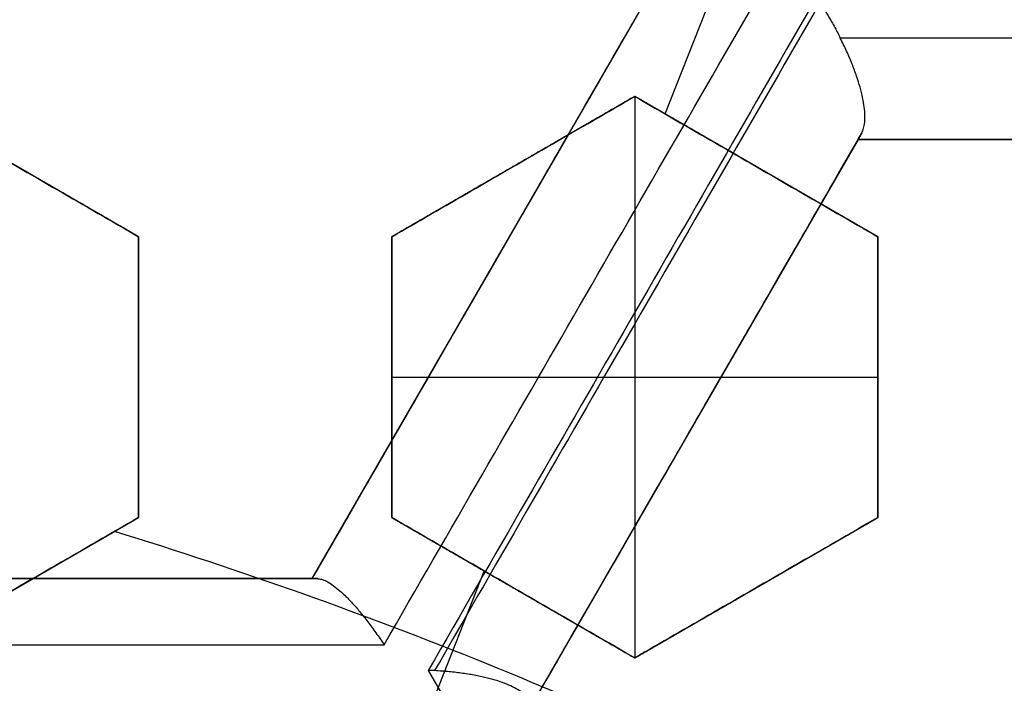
# Model space of a CAD drawing. Header units: centimetres. Extents: x -10 to 8.9, y -29.1 to -8.
# Tile 680 of 1035: x -6.4283 to -6.331, y -27.7927 to -27.7272. Entities that reach past the tile are written whole.
import ezdxf

# ---------------------------------------------------------------- set-up
doc = ezdxf.new("R2010")
doc.units = ezdxf.units.CM
doc.layers.add('Default', color=7, linetype='Continuous', true_color=0x000000)

msp = doc.modelspace()

# ---------------------------------------------------------------- linework, layer by layer
at = {"layer": 'Default'}
for p, q in [((-6.364500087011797, -27.73648070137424, 0.1949859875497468), (-6.347531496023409, -27.69362293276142, 0.1782088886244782)), ((-6.399349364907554, -27.78234816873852, -1.1564270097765), (-6.367099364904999, -27.72648953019, -1.1564270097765)), ((-6.416500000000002, -27.74860461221, 0.18390874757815), (-6.440500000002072, -27.73474820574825, 0.18390874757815)), ((-6.367499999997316, -27.73474820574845, 0.18252295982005), (-6.391499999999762, -27.74860461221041, 0.18252295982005)), ((-6.343500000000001, -27.74860461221, 0.1792829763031), (-6.367500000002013, -27.73474820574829, 0.1792829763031)), ((-6.367500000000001, -27.73474820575, 0.1625), (-6.367500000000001, -27.79017383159, 0.1625)), ((-6.345448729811, -27.73898953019, -1.156581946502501), (-6.377698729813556, -27.79484816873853, -1.156581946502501)), ((-6.280948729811, -27.73898953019, -1.1406474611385), (-6.345448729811, -27.73898953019, -1.1406474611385)), ((-6.379499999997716, -27.74167640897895, 0.1625), (-6.379499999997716, -27.74167640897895, 0.1987006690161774)), ((-6.355500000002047, -27.74167640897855, 0.1625), (-6.355500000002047, -27.74167640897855, 0.1955001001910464)), ((-6.416500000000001, -27.77631742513, 0.1887369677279), (-6.416500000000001, -27.74860461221, 0.1887369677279)), ((-6.391500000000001, -27.74860461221, 0.18727069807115), (-6.391500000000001, -27.77631742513, 0.18727069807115)), ((-6.343500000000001, -27.77631742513, 0.1838528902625), (-6.343500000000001, -27.74860461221, 0.1838528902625)), ((-6.382986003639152, -27.75400599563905, -1.234186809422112), (-6.382986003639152, -27.75400599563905, -1.065)), ((-6.416500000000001, -27.76246101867, 0.1625), (-6.416500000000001, -27.76246101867, 0.2101520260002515)), ((-6.391500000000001, -27.76246101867, 0.1625), (-6.343500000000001, -27.76246101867, 0.1625)), ((-6.391500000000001, -27.76246101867, 0.1625), (-6.391500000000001, -27.76246101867, 0.2073021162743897)), ((-6.343500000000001, -27.76246101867, 0.1625), (-6.343500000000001, -27.76246101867, 0.2006486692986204)), ((-6.361392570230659, -27.76660507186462, -1.234550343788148), (-6.361392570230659, -27.76660507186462, -1.065)), ((-6.440500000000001, -27.79017383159, 0.1923682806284), (-6.416500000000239, -27.77631742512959, 0.1923682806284)), ((-6.391500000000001, -27.77631742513, 0.18797125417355), (-6.367500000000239, -27.79017383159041, 0.18797125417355)), ((-6.3675, -27.79017383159, 0.18797125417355), (-6.343500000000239, -27.77631742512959, 0.18797125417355)), ((-6.463849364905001, -27.78234816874, -1.161419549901), (-6.399349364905, -27.78234816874, -1.161419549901)), ((-6.391665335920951, -27.80509228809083, 0.2218446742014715), (-6.382362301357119, -27.78159550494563, 0.2126466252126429)), ((-6.37950000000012, -27.78324562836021, 0.1625), (-6.37950000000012, -27.78324562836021, 0.2128172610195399)), ((-6.355500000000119, -27.78324562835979, 0.1625), (-6.355500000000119, -27.78324562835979, 0.2093492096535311))]:
    msp.add_line(p, q, dxfattribs=at)
at = {"layer": 'Default', "extrusion": (0, 0, -1)}
for centre, radius, start, end in [((6.550000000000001, -28.205, -0.45), 0.9, 90, 270), ((6.550000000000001, -28.205, 0.3399975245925), 0.8999999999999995, 90, 270), ((6.550000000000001, -28.205, 1.15), 0.8550000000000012, 90, 270), ((6.550000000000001, -28.205, 0.82), 0.8250000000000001, 0, 180), ((6.550000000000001, -28.205, 1.03), 0.82, 0, 180), ((6.550000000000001, -28.205, 1.005), 0.795, 0, 180), ((6.550000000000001, -28.205, 1.005), 0.7825000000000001, 0, 180), ((6.550000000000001, -28.205, 0.5348786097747), 0.7584500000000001, 90, 180), ((6.550000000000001, -28.205, 0.895), 0.7575000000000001, 0, 180), ((6.550000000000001, -28.205, -0.2075), 0.75, 0, 180), ((6.550000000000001, -28.205, -0.2075), 0.7025000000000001, 0, 180), ((6.550000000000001, -28.205, -0.1825), 0.6775000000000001, 0, 180), ((6.550000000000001, -28.205, -0.1725), 0.6774999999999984, 0, 180), ((6.550000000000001, -28.205, -0.2), 0.6725, 0, 180), ((6.550000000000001, -28.205, -0.1625), 0.6725, 0, 180), ((6.550000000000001, -28.205, -0.2), 0.6367740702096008, 0, 180), ((6.550000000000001, -28.205, -0.1809807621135), 0.6125, 0, 180), ((6.550000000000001, -28.205, -0.195), 0.6075000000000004, 0, 180), ((6.550000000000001, -28.205, -0.1625), 0.6075, 0, 180), ((6.550000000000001, -28.205, 1.24), 0.6075, 0, 180), ((6.550000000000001, -28.205, 1.220980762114), 0.6075, 0, 180), ((6.550000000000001, -28.205, -0.4), 0.5999999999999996, 90, 270), ((6.550000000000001, -28.205, -0.18660444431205), 0.5500000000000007, 0, 180)]:
    msp.add_arc(centre, radius, start, end, dxfattribs=at)
at = {"layer": 'Default'}
for centre, radius, start, end in [((-6.550000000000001, -28.205, -0.82), 0.8349999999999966, 270, 90), ((-6.550000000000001, -28.205, -1.13), 0.8349999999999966, 270, 90), ((-6.550000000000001, -28.205, -0.9750000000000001), 0.8350000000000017, 270, 90), ((-6.550000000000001, -28.205, -0.845), 0.8250000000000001, 0, 180), ((-6.550000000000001, -28.205, -0.8325), 0.8249999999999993, 0, 180), ((-6.550000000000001, -28.205, -0.87), 0.8, 0, 180), ((-6.550000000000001, -28.205, -0.87), 0.7825000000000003, 0, 180), ((-6.550000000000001, -28.205, 0.35), 0.775, 270, 90), ((-6.550000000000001, -28.205, -0.1486250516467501), 0.7749999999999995, 270, 90), ((-6.550000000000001, -28.205, -0.9800000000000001), 0.7575000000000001, 0, 180), ((-6.550000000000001, -28.205, -0.9375), 0.7575000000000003, 0, 180), ((-6.550000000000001, -28.205, -0.53), 0.75, 0, 180), ((-6.550000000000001, -28.205, -0.1612499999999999), 0.75, 0, 74.77009621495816), ((-6.550000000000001, -28.205, 0.1625), 0.6775000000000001, 0, 180), ((-6.550000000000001, -28.205, 0.18125), 0.6724999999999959, 0, 180), ((-6.550000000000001, -28.205, -1.21), 0.67, 0, 180), ((-6.550000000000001, -28.205, -1.24), 0.6400000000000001, 0, 180), ((-6.549999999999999, -28.205, 0.2), 0.6367740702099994, 0, 180), ((-6.550000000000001, -28.205, 0.1625), 0.6231698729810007, 0, 180), ((-6.550000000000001, -28.205, 0.17875), 0.6074999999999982, 0, 180), ((-6.550000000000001, -28.205, -1.230490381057), 0.6074999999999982, 0, 180), ((-6.550000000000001, -28.205, 0.45), 0.6000000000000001, 270, 90), ((-6.550000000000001, -28.205, 0.35), 0.6000000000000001, 270, 90), ((-6.550000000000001, -28.205, 0.195), 0.55, 0, 180), ((-6.550000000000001, -28.205, 0.1782088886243), 0.55, 0, 180), ((-6.549999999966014, -28.20499999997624, 0.1625), 0.446969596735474, 62.93321795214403, 72.94174344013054)]:
    msp.add_arc(centre, radius, start, end, dxfattribs=at)
at = {"layer": 'Default', "extrusion": (0.8660254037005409, -0.5000000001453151, 3.537331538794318e-10)}
msp.add_arc((-27.70124651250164, -0.1450000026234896, 8.3585795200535), 1.197870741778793, 291.5112213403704, 295.512124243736, dxfattribs=at)
at = {"layer": 'Default', "extrusion": (-0.8660254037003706, 0.5000000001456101, -3.546173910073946e-10)}
msp.add_arc((27.70124651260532, -0.1450000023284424, -8.363621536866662), 1.19816085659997, 244.4944963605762, 248.4942464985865, dxfattribs=at)
at = {"layer": 'Default', "extrusion": (0.8660254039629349, -0.4999999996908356, -7.466421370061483e-10)}
msp.add_arc((-27.70124651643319, -0.1449999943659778, 8.349174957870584), 1.187888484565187, 291.8108557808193, 295.2547938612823, dxfattribs=at)
at = {"layer": 'Default', "extrusion": (-0.8660254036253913, 0.5000000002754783, -8.066902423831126e-10)}
msp.add_arc((27.70124651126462, -0.1450000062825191, -8.364174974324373), 1.198176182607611, 244.5093226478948, 248.4797797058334, dxfattribs=at)
at = {"layer": 'Default', "extrusion": (-6.195815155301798e-07, 0.9999999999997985, -1.377964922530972e-07)}
msp.add_arc((6.550017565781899, -0.1450034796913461, -27.7289854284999), 1.100648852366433, 255.5406068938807, 259.3820757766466, dxfattribs=at)
at = {"layer": 'Default', "extrusion": (0.8660254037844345, -0.5000000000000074, 0)}
msp.add_arc((-27.70124651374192, -0.145, 8.349174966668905), 1.187888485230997, 291.810855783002, 294.92663571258, dxfattribs=at)
at = {"layer": 'Default', "extrusion": (-0.8660254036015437, 0.5000000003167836, -9.947620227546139e-10)}
msp.add_arc((27.70124651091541, -0.1450000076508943, -8.3741749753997), 1.188176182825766, 244.7639486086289, 248.1946960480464, dxfattribs=at)
at = {"layer": 'Default', "extrusion": (0, 1, 0)}
for centre, radius, start, end in [((6.549999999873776, -0.1450000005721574, -27.73898953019), 1.090648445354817, 255.7183135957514, 259.19015235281), ((6.550000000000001, -0.145, -27.73898953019), 1.090648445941, 255.718313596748, 259.190152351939)]:
    msp.add_arc(centre, radius, start, end, dxfattribs=at)
at = {"layer": 'Default', "extrusion": (-0.8660254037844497, 0.4999999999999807, 0)}
msp.add_arc((27.70124651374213, -0.145, -8.374174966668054), 1.188176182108, 247.1968213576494, 248.1946960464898, dxfattribs=at)
at = {"layer": 'Default', "extrusion": (0, -1, 0)}
for centre, radius, start, end in [((-6.550000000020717, -0.1449999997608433, 27.78234816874), 1.116162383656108, 274.422475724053, 277.7827616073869), ((-6.549999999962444, -0.1450000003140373, 27.78888050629), 1.125541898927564, 274.1295604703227, 278.0562140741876)]:
    msp.add_arc(centre, radius, start, end, dxfattribs=at)
at = {"layer": 'Default', "extrusion": (-0.8660254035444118, -0.5000000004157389, 2.192222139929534e-09)}
msp.add_arc((21.15124650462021, -0.1450000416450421, 19.42777998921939), 1.14867819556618, 256.0388695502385, 259.9502437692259, dxfattribs=at)
at = {"layer": 'Default'}
for points, degree in [([(-6.550000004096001, -27.30500495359, -1.129995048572), (-6.537465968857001, -27.30500495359, -1.129995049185), (-6.512386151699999, -27.30552127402, -1.129973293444), (-6.474783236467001, -27.3078854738, -1.129982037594), (-6.437304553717, -27.31181799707, -1.129979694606), (-6.399970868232, -27.3173257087, -1.129980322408), (-6.362926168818, -27.32438806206, -1.129980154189), (-6.326197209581, -27.3329983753, -1.129980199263), (-6.289861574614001, -27.34314050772, -1.129980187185), (-6.254013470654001, -27.35478489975, -1.129980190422), (-6.218660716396, -27.36792869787, -1.129980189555), (-6.183898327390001, -27.38253814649, -1.129980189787), (-6.149770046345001, -27.39859430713, -1.129980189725), (-6.116350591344, -27.41606289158, -1.129980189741), (-6.083707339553, -27.43490588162, -1.129980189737), (-6.051859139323, -27.45511347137, -1.129980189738), (-6.020892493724, -27.47663251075, -1.129980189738), (-5.990848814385, -27.49943348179, -1.129980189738), (-5.961791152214, -27.52346942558, -1.129980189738), (-5.933780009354, -27.54868705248, -1.129980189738), (-5.906829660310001, -27.5750745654, -1.129980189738), (-5.881013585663, -27.60256235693, -1.129980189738), (-5.856368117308, -27.63111066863, -1.129980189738), (-5.832942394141, -27.66066372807, -1.129980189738), (-5.810787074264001, -27.69115373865, -1.129980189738), (-5.789912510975, -27.72256746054, -1.129980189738), (-5.770375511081, -27.75482271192, -1.129980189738), (-5.752204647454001, -27.78787084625, -1.129980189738), (-5.735435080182, -27.8216495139, -1.129980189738), (-5.720103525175, -27.8560794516, -1.129980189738), (-5.706216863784, -27.89114626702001, -1.129980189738), (-5.693813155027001, -27.92675906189, -1.129980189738), (-5.682910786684, -27.96286272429, -1.129980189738), (-5.673530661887, -27.99939085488, -1.129980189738), (-5.665692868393, -28.03625586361, -1.129980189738), (-5.659400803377, -28.07344306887, -1.129980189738), (-5.654672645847, -28.11085723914, -1.129980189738), (-5.651515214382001, -28.14843802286, -1.129980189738), (-5.649934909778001, -28.18611932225, -1.129980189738), (-5.649933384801, -28.22380820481, -1.129980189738), (-5.65151069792, -28.26149020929, -1.129980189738), (-5.654665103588, -28.29907102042, -1.129980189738), (-5.659390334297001, -28.33648606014, -1.129980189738), (-5.665679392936, -28.37367347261, -1.129980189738), (-5.673514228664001, -28.41053911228, -1.129980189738), (-5.68289159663, -28.447068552, -1.129980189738), (-5.693791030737, -28.48317285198, -1.129980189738), (-5.706192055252, -28.51878703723, -1.129980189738), (-5.720075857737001, -28.5538547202, -1.129980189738), (-5.735404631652, -28.58828579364, -1.129980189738), (-5.752171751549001, -28.62206623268, -1.129980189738), (-5.770339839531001, -28.65511550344, -1.129980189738), (-5.78987442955, -28.68737253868, -1.129980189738), (-5.810746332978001, -28.71878763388, -1.129980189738), (-5.832899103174, -28.74927924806, -1.129980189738), (-5.85632282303, -28.77883458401, -1.129980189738), (-5.880965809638, -28.80738458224, -1.129980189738), (-5.906779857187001, -28.83487458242, -1.129980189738), (-5.933727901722, -28.86126400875, -1.129980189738), (-5.961736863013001, -28.88648372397, -1.129980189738), (-5.990793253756, -28.9105224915, -1.129980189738), (-6.020835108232, -28.93332580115, -1.129980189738), (-6.051800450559, -28.95484754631, -1.129980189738), (-6.083647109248, -28.97505764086, -1.129980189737), (-6.116288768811, -28.99390313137, -1.129980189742), (-6.149707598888, -29.01137470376, -1.129980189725), (-6.183834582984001, -29.02743347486, -1.129980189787), (-6.218595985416, -29.04204567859, -1.129980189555), (-6.253947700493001, -29.05519220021, -1.129980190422), (-6.289795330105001, -29.06683951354, -1.129980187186), (-6.326131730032, -29.07698483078, -1.129980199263), (-6.36285948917, -29.08559773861, -1.12998015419), (-6.399900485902, -29.09266234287, -1.129980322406), (-6.437231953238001, -29.0981728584, -1.129979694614), (-6.47471667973, -29.10210911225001, -1.129982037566), (-6.512339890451, -29.1044772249, -1.129973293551), (-6.537448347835, -29.10499504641, -1.129995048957), (-6.549999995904, -29.10499504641, -1.129995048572)], 3), ([(-6.550000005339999, -27.32500645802, -1.149993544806), (-6.537651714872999, -27.32500645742, -1.149993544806), (-6.512986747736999, -27.32554459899, -1.150002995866), (-6.476051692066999, -27.32787036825, -1.14999919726), (-6.439276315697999, -27.33175223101, -1.150000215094), (-6.402654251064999, -27.33717969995, -1.149999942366), (-6.366301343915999, -27.34414129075, -1.150000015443), (-6.330232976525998, -27.35263500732, -1.149999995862), (-6.294592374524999, -27.36262965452, -1.150000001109), (-6.259531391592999, -27.37406902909, -1.149999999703), (-6.225026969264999, -27.3869473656, -1.15000000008), (-6.191106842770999, -27.40125022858, -1.149999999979), (-6.157777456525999, -27.41697696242, -1.150000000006), (-6.125134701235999, -27.43408646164, -1.149999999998), (-6.093256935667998, -27.45253472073, -1.15), (-6.062162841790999, -27.47231088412, -1.15), (-6.031930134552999, -27.49336665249, -1.15), (-6.002594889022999, -27.51567691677, -1.15), (-5.974227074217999, -27.53918966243, -1.15), (-5.946891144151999, -27.56384678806, -1.15), (-5.920598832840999, -27.58963664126, -1.15), (-5.895416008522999, -27.61649551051, -1.15), (-5.871372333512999, -27.64439091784, -1.15), (-5.848517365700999, -27.67326728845, -1.15), (-5.826900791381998, -27.7030584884, -1.15), (-5.806533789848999, -27.73375047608, -1.15), (-5.787472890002, -27.76526110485, -1.15), (-5.76974489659, -27.79754437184, -1.15), (-5.753383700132, -27.83054026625, -1.15), (-5.738424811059, -27.86417236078, -1.15), (-5.724875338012, -27.89842624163, -1.15), (-5.71277321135, -27.93321101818, -1.15), (-5.702135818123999, -27.96847408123, -1.15), (-5.692983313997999, -28.00415159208, -1.15), (-5.68533537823, -28.04015809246, -1.15), (-5.679195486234, -28.07647885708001, -1.15), (-5.674581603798, -28.11301879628, -1.15), (-5.67150000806, -28.14971971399, -1.15), (-5.669956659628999, -28.18652113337, -1.15), (-5.669953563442, -28.22333487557, -1.15), (-5.671491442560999, -28.26014682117, -1.15), (-5.674568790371, -28.29686076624, -1.15), (-5.679179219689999, -28.33341174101, -1.15), (-5.685316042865, -28.36974098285, -1.15), (-5.692961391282, -28.40575529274, -1.15), (-5.702112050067, -28.44144108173, -1.15), (-5.712748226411, -28.47671239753, -1.15), (-5.724850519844, -28.511507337, -1.15), (-5.738400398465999, -28.54576972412, -1.15), (-5.753358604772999, -28.57940639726, -1.15), (-5.769717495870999, -28.61240308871, -1.15), (-5.787441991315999, -28.6446852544, -1.15), (-5.806500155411, -28.6761964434, -1.15), (-5.826864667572, -28.70688945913, -1.15), (-5.848479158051, -28.73668231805, -1.15), (-5.871332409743, -28.76556074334, -1.15), (-5.895372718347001, -28.79345624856, -1.15), (-5.920549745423, -28.82031302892, -1.15), (-5.946837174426, -28.84610244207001, -1.15), (-5.974176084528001, -28.8707665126, -1.15), (-6.002558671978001, -28.89429476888, -1.15), (-6.031913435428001, -28.9166216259, -1.15), (-6.062165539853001, -28.9376912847, -1.15), (-6.093277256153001, -28.95747792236, -1.15), (-6.125171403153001, -28.97593404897, -1.149999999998), (-6.157830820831, -28.99304986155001, -1.150000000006), (-6.191177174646, -29.0087814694, -1.149999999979), (-6.225118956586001, -29.02308952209, -1.15000000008), (-6.25964571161, -29.03597120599, -1.149999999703), (-6.294721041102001, -29.04740944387, -1.150000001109), (-6.330363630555, -29.05739860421, -1.149999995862), (-6.366429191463, -29.06588597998, -1.150000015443), (-6.40278818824, -29.07284313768, -1.149999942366), (-6.439415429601, -29.07826537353, -1.150000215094), (-6.476180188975, -29.08214014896, -1.14999919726), (-6.513077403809, -29.08445837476, -1.150002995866), (-6.537686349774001, -29.08499354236, -1.149993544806), (-6.54999999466, -29.08499354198, -1.149993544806)], 3), ([(-6.549999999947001, -27.42838343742, -0.7616165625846), (-6.538747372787, -27.42824483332, -0.7617551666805), (-6.516204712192, -27.42845367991, -0.7620351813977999), (-6.482313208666, -27.43024072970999, -0.7624632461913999), (-6.448493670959, -27.43350371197, -0.7628974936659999), (-6.414786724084, -27.43824561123, -0.763337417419), (-6.381352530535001, -27.44444544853, -0.7637809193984), (-6.348201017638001, -27.45209983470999, -0.7642278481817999), (-6.315445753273, -27.46118216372, -0.764676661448), (-6.283108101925, -27.47168408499, -0.7651270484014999), (-6.251249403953, -27.48358745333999, -0.7655781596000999), (-6.219910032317, -27.49687984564, -0.766029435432), (-6.189177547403, -27.51152847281, -0.7664796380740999), (-6.159225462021, -27.52744172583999, -0.7669261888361), (-6.130017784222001, -27.54461827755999, -0.7673695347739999), (-6.101215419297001, -27.56329288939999, -0.7678150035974), (-6.073286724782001, -27.58321536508, -0.7682556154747), (-6.047409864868, -27.60344005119, -0.7686723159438), (-6.024707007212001, -27.6227118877, -0.7690451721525), (-6.004504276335, -27.64114310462, -0.7693833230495), (-5.984998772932, -27.66020157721, -0.7697151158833), (-5.965776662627, -27.68034635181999, -0.7700594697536), (-5.947249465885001, -27.70119728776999, -0.7704083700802), (-5.929608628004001, -27.72252886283, -0.7707584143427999), (-5.913139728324, -27.74390244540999, -0.7711027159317), (-5.896745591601, -27.76673460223, -0.7714641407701), (-5.879471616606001, -27.79280128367, -0.7718690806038), (-5.862185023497, -27.82140181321, -0.7723044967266), (-5.845650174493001, -27.85166194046, -0.7727558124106), (-5.830525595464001, -27.88248582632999, -0.7732063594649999), (-5.816816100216, -27.91378163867, -0.7736550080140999), (-5.804432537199, -27.94575507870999, -0.7741047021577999), (-5.793443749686, -27.97826360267, -0.7745533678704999), (-5.783885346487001, -28.01119863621, -0.7749995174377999), (-5.775776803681, -28.04447658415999, -0.7754420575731), (-5.769121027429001, -28.07806966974, -0.7758806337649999), (-5.763924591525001, -28.11195605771, -0.7763150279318), (-5.760204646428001, -28.14606329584, -0.7767440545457), (-5.75797080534, -28.18027120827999, -0.7771671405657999), (-5.757226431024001, -28.21470555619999, -0.7775824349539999), (-5.757979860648, -28.24925848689, -0.7780047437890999), (-5.760231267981, -28.28374168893, -0.7784336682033), (-5.763975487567, -28.31808767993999, -0.7788678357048), (-5.769197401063, -28.35219385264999, -0.7793060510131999), (-5.775894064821, -28.38605939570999, -0.7797482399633), (-5.784064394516, -28.41964983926, -0.7801939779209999), (-5.793686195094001, -28.45285785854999, -0.7806418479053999), (-5.804730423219, -28.48558927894, -0.781090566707), (-5.817164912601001, -28.51776854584, -0.7815390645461), (-5.830995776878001, -28.54941158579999, -0.7819875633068), (-5.846175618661, -28.5804064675, -0.7824344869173), (-5.862691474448, -28.61072888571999, -0.7828794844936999), (-5.880499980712, -28.64029706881, -0.7833213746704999), (-5.899571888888, -28.66906635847, -0.7837594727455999), (-5.91989141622, -28.69700629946, -0.7841934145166), (-5.941356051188, -28.72398166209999, -0.7846208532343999), (-5.963982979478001, -28.75002327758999, -0.7850431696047), (-5.987781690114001, -28.77512537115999, -0.7854569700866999), (-6.012782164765, -28.7993101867, -0.7858765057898), (-6.03884161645, -28.82242111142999, -0.7863039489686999), (-6.065837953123, -28.84435183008, -0.786736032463), (-6.093752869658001, -28.86509285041, -0.7871728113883), (-6.122529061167, -28.88460275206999, -0.7876132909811), (-6.15214747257, -28.90286625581, -0.7880571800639), (-6.18250003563, -28.91981717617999, -0.7885028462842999), (-6.213581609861, -28.93545322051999, -0.7889502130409), (-6.245293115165, -28.94972306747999, -0.7893978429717), (-6.277594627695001, -28.96261096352, -0.7898451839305), (-6.310433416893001, -28.97409375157, -0.790291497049), (-6.343717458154, -28.98414082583, -0.7907355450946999), (-6.377431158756, -28.99274659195, -0.7911771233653), (-6.411455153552, -28.99988067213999, -0.7916146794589), (-6.445763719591, -29.00553981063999, -0.7920479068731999), (-6.480290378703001, -29.00971218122, -0.7924759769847), (-6.515041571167, -29.01239375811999, -0.7928989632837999), (-6.538334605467, -29.01317723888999, -0.7931772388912), (-6.549999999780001, -29.01331529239, -0.7933152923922)], 3), ([(-6.550000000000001, -28.98, -0.6472501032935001), (-6.538733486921, -28.98, -0.6470307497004), (-6.516189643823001, -28.97950872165, -0.6465878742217), (-6.482389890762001, -28.97729300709, -0.6459119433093), (-6.448718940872, -28.97360204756, -0.6452266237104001), (-6.415286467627, -28.96845141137, -0.6445341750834), (-6.382136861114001, -28.9618541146, -0.6438355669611), (-6.349274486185, -28.95380935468, -0.6431308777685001), (-6.316821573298, -28.94434696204, -0.6424227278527), (-6.284787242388, -28.93346993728, -0.6417113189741), (-6.253280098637, -28.92121449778, -0.6409990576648), (-6.222324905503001, -28.90759197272, -0.6402865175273), (-6.191987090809, -28.89262837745, -0.6395751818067), (-6.162348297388, -28.87636610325, -0.6388669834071), (-6.133423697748, -28.85881215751, -0.6381622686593), (-6.1053183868, -28.84003103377, -0.6374636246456), (-6.07803369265, -28.82002363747, -0.6367710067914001), (-6.051669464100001, -28.7988625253, -0.6360872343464), (-6.026237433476, -28.77655854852, -0.6354115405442), (-6.001809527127, -28.75317251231, -0.6347498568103), (-5.978430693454, -28.72875070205, -0.6340883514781), (-5.956125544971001, -28.70331637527, -0.6334126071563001), (-5.934966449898, -28.67695331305, -0.6327288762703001), (-5.914960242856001, -28.6496691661, -0.6320362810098), (-5.896181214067, -28.62156563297, -0.6313376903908), (-5.878632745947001, -28.59264971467, -0.6306331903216), (-5.862367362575, -28.56300470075, -0.6299248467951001), (-5.847408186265, -28.53267528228, -0.629213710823), (-5.833784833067, -28.50171815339, -0.6285011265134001), (-5.821532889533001, -28.47022030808, -0.6277890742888), (-5.8106490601, -28.43816826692, -0.6270772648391), (-5.801170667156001, -28.40565376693, -0.6263677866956), (-5.793124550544, -28.37276766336, -0.6256626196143), (-5.786530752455, -28.33961176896, -0.6249639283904), (-5.78138744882, -28.30619858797, -0.6242718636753), (-5.777701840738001, -28.27254822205, -0.6235871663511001), (-5.775489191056, -28.23876096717, -0.6229108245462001), (-5.774754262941, -28.20494234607, -0.6222489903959), (-5.775493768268, -28.17114853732, -0.6215875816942), (-5.777706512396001, -28.13740264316, -0.6209120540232), (-5.781393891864, -28.10374893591, -0.6202272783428), (-5.786546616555, -28.07029563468, -0.6195343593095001), (-5.793145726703, -28.0371388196, -0.6188356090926), (-5.801183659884, -28.00430073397, -0.6181314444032), (-5.810652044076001, -27.97182316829, -0.6174227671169), (-5.821536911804, -27.93976765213, -0.6167108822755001), (-5.833799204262, -27.90824671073, -0.6159982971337), (-5.847421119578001, -27.87729763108, -0.615285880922), (-5.862376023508, -27.84697847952, -0.6145749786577), (-5.878652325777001, -27.8173156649, -0.613866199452), (-5.896211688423, -27.78838626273, -0.6131613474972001), (-5.914995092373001, -27.76028113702, -0.6124626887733), (-5.934999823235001, -27.73300334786, -0.6117702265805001), (-5.956160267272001, -27.70664206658, -0.6110865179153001), (-5.978475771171, -27.68119987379, -0.6104105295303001), (-6.001860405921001, -27.6567765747, -0.6097489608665), (-6.026289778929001, -27.63339360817, -0.6090872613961), (-6.051718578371, -27.61109628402, -0.6084116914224), (-6.078088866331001, -27.58993391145, -0.6077277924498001), (-6.105377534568, -27.56992754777, -0.6070351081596), (-6.133484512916, -27.55114909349, -0.6063364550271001), (-6.162412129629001, -27.53359698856, -0.6056316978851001), (-6.192055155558, -27.51733618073, -0.6049234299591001), (-6.222391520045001, -27.50237706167, -0.6042121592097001), (-6.253344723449, -27.48875867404, -0.6034996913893), (-6.284863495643, -27.47650207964, -0.6027871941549), (-6.316910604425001, -27.46562484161, -0.6020755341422), (-6.349366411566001, -27.45616608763, -0.6013673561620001), (-6.382222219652, -27.44812703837, -0.6006628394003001), (-6.415376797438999, -27.44153241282, -0.5999641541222), (-6.448824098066, -27.43638416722, -0.5992714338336), (-6.482460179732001, -27.43270175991, -0.5985868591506), (-6.516196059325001, -27.43049163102, -0.5979122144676), (-6.538732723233, -27.43, -0.5974694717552), (-6.550000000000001, -27.43, -0.5972501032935)], 3), ([(-6.349209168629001, -27.72550280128, -1.226540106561), (-6.348963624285, -27.72587786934, -1.22663643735), (-6.348484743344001, -27.72664079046, -1.226784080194), (-6.347807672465, -27.72781467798, -1.226870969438), (-6.347393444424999, -27.72859867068, -1.226839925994), (-6.347196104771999, -27.72898953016, -1.226802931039)], 3), ([(-6.399349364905, -27.78234816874, -1.065), (-6.383224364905, -27.754418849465, -1.065), (-6.367099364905, -27.72648953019, -1.065)], 2), ([(-6.345086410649, -27.73836197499, -1.219775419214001), (-6.345010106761, -27.73822981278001, -1.220122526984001), (-6.344882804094, -27.73792324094, -1.220811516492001), (-6.344773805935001, -27.73733464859, -1.221817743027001), (-6.344753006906, -27.73662705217, -1.222769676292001), (-6.344820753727, -27.7358153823, -1.223647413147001), (-6.344980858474, -27.73488759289, -1.224457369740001), (-6.345235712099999, -27.73385914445, -1.225174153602), (-6.345580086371, -27.73275555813, -1.22577734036), (-6.346019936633, -27.73156613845, -1.22626656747), (-6.346556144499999, -27.73030363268, -1.226623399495), (-6.346973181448, -27.72943106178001, -1.226761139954), (-6.347196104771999, -27.72898953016, -1.226802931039)], 3), ([(-6.416499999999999, -27.74860461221, 0.1625), (-6.4285, -27.74167640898, 0.1625), (-6.4405, -27.73474820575, 0.1625)], 2), ([(-6.4405, -27.73474820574, 0.2026559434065), (-6.437833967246, -27.73628744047, 0.2029815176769), (-6.432501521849, -27.73936612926, 0.2036130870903), (-6.424502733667, -27.74398423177, 0.2045006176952), (-6.419167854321, -27.7470643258, 0.2050520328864), (-6.416499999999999, -27.74860461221, 0.2053174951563)], 3), ([(-6.3675, -27.73474820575, 0.1625), (-6.3795, -27.74167640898, 0.1625), (-6.391500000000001, -27.74860461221, 0.1625)], 2), ([(-6.391500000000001, -27.74860461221, 0.2025459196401), (-6.388914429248, -27.74711183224, 0.2017239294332), (-6.383689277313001, -27.74409508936, 0.2000541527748), (-6.375696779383, -27.73948061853, 0.1974739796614), (-6.370251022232, -27.73633650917, 0.1956986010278), (-6.3675, -27.73474820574, 0.1947974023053)], 3), ([(-6.343500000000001, -27.74860461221, 0.1625), (-6.3555, -27.74167640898, 0.1625), (-6.3675, -27.73474820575, 0.1625)], 2), ([(-6.3675, -27.73474820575, 0.1625), (-6.3675, -27.734748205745, 0.17864870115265), (-6.3675, -27.73474820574, 0.1947974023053)], 2), ([(-6.3675, -27.73474820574, 0.1947974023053), (-6.364835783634, -27.73628639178, 0.1949684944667), (-6.359505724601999, -27.7393637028, 0.1952907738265), (-6.351505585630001, -27.74398258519, 0.1957138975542), (-6.34616906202, -27.74706362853, 0.1959554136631), (-6.343500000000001, -27.74860461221, 0.1960659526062)], 3), ([(-6.345448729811, -27.73898953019, -1.216294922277), (-6.345448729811, -27.73898953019, -1.216602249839), (-6.345432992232, -27.73896227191, -1.217208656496), (-6.345363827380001, -27.73884247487, -1.218094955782), (-6.345250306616, -27.73864585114, -1.218953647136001), (-6.345145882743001, -27.73846498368, -1.219504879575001), (-6.345086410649, -27.73836197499, -1.219775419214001)], 3), ([(-6.345448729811, -27.73898953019, -1.065), (-6.361573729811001, -27.766918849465, -1.065), (-6.377698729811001, -27.79484816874, -1.065)], 2), ([(-6.345448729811, -27.73898953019, -1.065), (-6.313198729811, -27.73898953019, -1.065), (-6.280948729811, -27.73898953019, -1.065)], 2), ([(-6.345448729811, -27.73898953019, -1.216294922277), (-6.345448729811, -27.73898953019, -1.1406474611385), (-6.345448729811, -27.73898953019, -1.065)], 2), ([(-6.416499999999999, -27.77631742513, 0.1625), (-6.416499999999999, -27.76246101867, 0.1625), (-6.416499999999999, -27.74860461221, 0.1625)], 2), ([(-6.416499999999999, -27.74860461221, 0.1625), (-6.416499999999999, -27.74860461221, 0.18390874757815), (-6.416499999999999, -27.74860461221, 0.2053174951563)], 2), ([(-6.416499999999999, -27.74860461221, 0.2053174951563), (-6.416499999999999, -27.75185458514, 0.2064528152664), (-6.416499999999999, -27.7582406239, 0.2086817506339), (-6.416499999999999, -27.76747063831, 0.2118977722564), (-6.416499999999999, -27.77340569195, 0.2139620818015), (-6.416499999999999, -27.77631742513, 0.2149739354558)], 3), ([(-6.391500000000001, -27.74860461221, 0.1625), (-6.391500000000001, -27.76246101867, 0.1625), (-6.391500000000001, -27.77631742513, 0.1625)], 2), ([(-6.391500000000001, -27.77631742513, 0.2120413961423), (-6.391500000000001, -27.77340960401, 0.2110487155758), (-6.391500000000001, -27.76747984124, 0.2090219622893), (-6.391500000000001, -27.758257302, 0.2058621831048), (-6.391500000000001, -27.75186176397, 0.2036658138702), (-6.391500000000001, -27.74860461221, 0.2025459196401)], 3), ([(-6.391500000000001, -27.74860461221, 0.2025459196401), (-6.391500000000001, -27.74860461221, 0.18252295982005), (-6.391500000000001, -27.74860461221, 0.1625)], 2), ([(-6.343500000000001, -27.74860461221, 0.1960659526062), (-6.343500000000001, -27.74860461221, 0.1792829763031), (-6.343500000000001, -27.74860461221, 0.1625)], 2), ([(-6.343500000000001, -27.77631742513, 0.1625), (-6.343500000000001, -27.76246101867, 0.1625), (-6.343500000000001, -27.74860461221, 0.1625)], 2), ([(-6.343500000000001, -27.74860461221, 0.1960659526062), (-6.343500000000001, -27.75183963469, 0.1971387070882), (-6.343500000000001, -27.75820570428, 0.1992458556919), (-6.343500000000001, -27.76743059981, 0.2022880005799), (-6.343500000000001, -27.7733885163, 0.2042453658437), (-6.343500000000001, -27.77631742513, 0.205205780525)], 3), ([(-6.416499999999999, -27.77631742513, 0.2149739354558), (-6.419247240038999, -27.7779035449, 0.2158224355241), (-6.424687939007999, -27.78104473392, 0.217491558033), (-6.432679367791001, -27.78565858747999, 0.21990960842), (-6.437910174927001, -27.78867859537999, 0.2214697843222), (-6.4405, -27.79017383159, 0.2222365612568)], 3), ([(-6.41888419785, -27.7776939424, 0.1625), (-6.417692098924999, -27.777005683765, 0.1625), (-6.416499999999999, -27.77631742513, 0.1625)], 2), ([(-6.416499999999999, -27.77631742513, 0.1625), (-6.416499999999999, -27.77631742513, 0.1887369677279), (-6.416499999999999, -27.77631742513, 0.2149739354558)], 2), ([(-6.391500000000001, -27.77631742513, 0.1625), (-6.3795, -27.78324562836, 0.1625), (-6.3675, -27.79017383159, 0.1625)], 2), ([(-6.3675, -27.79017383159, 0.2134425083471), (-6.370169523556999, -27.78863258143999, 0.2133203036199), (-6.375506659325, -27.78555118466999, 0.213053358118), (-6.383506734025, -27.78093233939, 0.2125859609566), (-6.388836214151, -27.7778553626, 0.2122301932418), (-6.391500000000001, -27.77631742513, 0.2120413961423)], 3), ([(-6.391500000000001, -27.77631742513, 0.2120413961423), (-6.391500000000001, -27.77631742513, 0.18727069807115), (-6.391500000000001, -27.77631742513, 0.1625)], 2), ([(-6.3675, -27.79017383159, 0.1625), (-6.3555, -27.78324562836, 0.1625), (-6.343500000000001, -27.77631742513, 0.1625)], 2), ([(-6.343500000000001, -27.77631742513, 0.205205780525), (-6.346274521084, -27.77791929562, 0.206169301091), (-6.351751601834, -27.78108148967, 0.2080638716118), (-6.359741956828, -27.78569472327, 0.2108057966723), (-6.3649370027, -27.78869408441, 0.2125738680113), (-6.3675, -27.79017383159, 0.2134425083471)], 3), ([(-6.343500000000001, -27.77631742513, 0.205205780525), (-6.343500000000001, -27.77631742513, 0.1838528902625), (-6.343500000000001, -27.77631742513, 0.1625)], 2), ([(-6.41888419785, -27.7776939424, 0.1625), (-6.421349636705, -27.77911736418, 0.163258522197), (-6.42623800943, -27.78193966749, 0.1647532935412), (-6.433437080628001, -27.78609605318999, 0.1669271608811), (-6.438159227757, -27.78882238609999, 0.1683346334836), (-6.4405, -27.79017383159, 0.1690276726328)], 3), ([(-6.399349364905, -27.78234816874, -1.065), (-6.431599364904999, -27.78234816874, -1.065), (-6.463849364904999, -27.78234816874, -1.065)], 2), ([(-6.398852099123, -27.78234816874, -1.250880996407), (-6.398958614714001, -27.78234816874, -1.250574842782), (-6.399139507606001, -27.78234816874, -1.249943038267), (-6.399309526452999, -27.78234816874, -1.248932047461), (-6.399349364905, -27.78234816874, -1.248219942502), (-6.399349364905, -27.78234816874, -1.247854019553)], 3), ([(-6.399349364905, -27.78234816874, -1.247854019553), (-6.399349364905, -27.78234816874, -1.1564270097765), (-6.399349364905, -27.78234816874, -1.065)], 2), ([(-6.398852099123, -27.78234816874, -1.250880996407), (-6.39872945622, -27.78234816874, -1.251233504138), (-6.398458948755, -27.78238821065, -1.251947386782), (-6.397973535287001, -27.78258175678, -1.253034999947), (-6.397417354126, -27.78291481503, -1.254104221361), (-6.396802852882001, -27.78338303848, -1.255126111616), (-6.396125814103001, -27.78399413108, -1.256100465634), (-6.395400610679, -27.78474104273, -1.256997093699), (-6.394646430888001, -27.78560523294, -1.257790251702), (-6.393861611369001, -27.78659092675, -1.258477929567), (-6.393059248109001, -27.78768674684, -1.259040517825), (-6.392526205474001, -27.78847404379, -1.259319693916), (-6.392261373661, -27.78888050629, -1.259433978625)], 3), ([(-6.3675, -27.79017383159, 0.2134425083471), (-6.3675, -27.79017383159, 0.18797125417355), (-6.3675, -27.79017383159, 0.1625)], 2), ([(-6.387272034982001, -27.79142961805, -1.259649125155), (-6.38734092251, -27.79142591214, -1.259661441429), (-6.387478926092, -27.79141888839, -1.259685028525), (-6.387686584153, -27.79140951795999, -1.259717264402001), (-6.387825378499, -27.79140405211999, -1.259736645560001), (-6.38789485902, -27.79140151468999, -1.259745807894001)], 3), ([(-6.378046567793, -27.79424569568, -1.251706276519), (-6.378119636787, -27.79411913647, -1.252051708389), (-6.378313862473, -27.79386474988, -1.252747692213), (-6.378761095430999, -27.79348340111, -1.253796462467), (-6.3793628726, -27.79311455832, -1.254816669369), (-6.380107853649, -27.79276790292, -1.255781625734), (-6.381005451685, -27.79244321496, -1.256692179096), (-6.382041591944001, -27.79215089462, -1.257519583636), (-6.383189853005, -27.79189941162, -1.258239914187), (-6.384455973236, -27.79168943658, -1.258851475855), (-6.38582402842, -27.79152763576, -1.259335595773), (-6.386782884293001, -27.79145593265, -1.259561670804), (-6.387272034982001, -27.79142961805, -1.259649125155)], 3)]:
    msp.add_open_spline(points, degree=degree, dxfattribs=at)
for points, knots in [([(-5.978187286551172, -27.65671795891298, -0.8200013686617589), (-5.982028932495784, -27.65271221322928, -0.8198943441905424), (-6.0036866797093, -27.63059904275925, -0.8192981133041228), (-6.045434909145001, -27.592650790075, -0.8182125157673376), (-6.107814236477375, -27.54614199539, -0.81665422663), (-6.1750504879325, -27.505673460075, -0.8150551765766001), (-6.246341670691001, -27.47188979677, -0.8134306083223), (-6.320641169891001, -27.445368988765, -0.8118060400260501), (-6.396800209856, -27.42644239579, -0.8102069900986), (-6.473795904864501, -27.415221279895, -0.8086487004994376), (-6.550005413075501, -27.41158862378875, -0.8071806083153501), (-6.626214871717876, -27.415222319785, -0.8057125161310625), (-6.703210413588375, -27.42644448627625, -0.8041542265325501), (-6.779369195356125, -27.44537211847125, -0.8025551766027), (-6.853668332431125, -27.4718939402, -0.8009306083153), (-6.924959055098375, -27.50567857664, -0.7993060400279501), (-6.992194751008, -27.54614802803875, -0.7977069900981), (-7.054573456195, -27.59265767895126, -0.79614870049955), (-7.111030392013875, -27.64397726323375, -0.7946806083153), (-7.1623492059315, -27.700434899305, -0.7932125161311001), (-7.2088580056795, -27.762814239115, -0.7916542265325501), (-7.249326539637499, -27.83005048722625, -0.7900551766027), (-7.2831102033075, -27.90134167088, -0.7884306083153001), (-7.309631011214, -27.97564116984, -0.78680604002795), (-7.328557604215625, -28.05180020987, -0.7852069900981), (-7.339778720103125, -28.12879590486, -0.78364870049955), (-7.343411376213, -28.205005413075, -0.7821806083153), (-7.339777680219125, -28.28121487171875, -0.7807125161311), (-7.328555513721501, -28.358210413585, -0.77915422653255), (-7.314570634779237, -28.41448112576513, -0.7779727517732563), (-7.305021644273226, -28.4449068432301, -0.7773179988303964), (-7.303262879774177, -28.4503068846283, -0.7772012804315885)], [9.275203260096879, 9.275203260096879, 9.275203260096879, 9.275203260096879, 9.451340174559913, 10.25789556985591, 11.0644509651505, 11.8710063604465, 12.67756175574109, 13.48411715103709, 14.29067254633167, 15.09722794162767, 15.90378333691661, 16.71033873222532, 17.5168941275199, 18.32344952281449, 19.13000491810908, 19.93656031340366, 20.74311570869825, 21.54967110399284, 22.35622649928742, 23.16278189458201, 23.9693372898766, 24.77589268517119, 25.58244808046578, 26.38900347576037, 27.19555887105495, 28.00211426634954, 28.80866966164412, 29.61522505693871, 30.4217804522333, 31.228335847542, 31.40302071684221, 31.40302071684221, 31.40302071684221, 31.40302071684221]), ([(-6.550000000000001, -27.43, -0.662549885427), (-6.538709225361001, -27.43, -0.662769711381), (-6.516127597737, -27.43049355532, -0.6632133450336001), (-6.48231956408, -27.43271317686, -0.663889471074), (-6.448640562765, -27.43640787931, -0.6645749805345), (-6.415154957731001, -27.4415706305, -0.6652685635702), (-6.381926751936, -27.44819158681, -0.6659688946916), (-6.349019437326, -27.45625811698, -0.6666746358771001), (-6.316495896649, -27.46575482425, -0.6673844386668), (-6.28441829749, -27.47666356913, -0.6680969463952), (-6.252847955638, -27.48896350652, -0.6688107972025), (-6.221845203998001, -27.50263113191, -0.6695246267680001), (-6.191469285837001, -27.51764032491, -0.6702370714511), (-6.161778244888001, -27.53396239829, -0.6709467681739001), (-6.132828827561, -27.55156614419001, -0.6716523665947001), (-6.104676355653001, -27.57041790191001, -0.6723524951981), (-6.077374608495, -27.59048163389, -0.6730459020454), (-6.050975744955, -27.61171897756, -0.6737309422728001), (-6.025530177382, -27.6340893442, -0.6744075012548), (-6.00108657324, -27.65754989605, -0.6750698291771), (-5.977691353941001, -27.68205603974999, -0.6757333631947), (-5.955388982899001, -27.7075612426, -0.6764104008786), (-5.934222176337, -27.73401671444, -0.6770960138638), (-5.914231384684, -27.76137194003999, -0.6777898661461), (-5.895454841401, -27.78957464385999, -0.6784903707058), (-5.877928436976, -27.81857095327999, -0.6791962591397), (-5.861685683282, -27.84830545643, -0.6799061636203), (-5.846757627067, -27.87872134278, -0.6806187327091), (-5.833172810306, -27.90976047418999, -0.681332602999), (-5.820957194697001, -27.94136353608, -0.6820464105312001), (-5.810134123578, -27.97347013, -0.6827587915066), (-5.800724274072, -28.00601889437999, -0.6834683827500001), (-5.79274561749, -28.0389476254, -0.6841738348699), (-5.786213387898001, -28.07219337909, -0.6848737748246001), (-5.781140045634, -28.10569263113, -0.6855669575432), (-5.777535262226, -28.13938134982, -0.6862517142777), (-5.775449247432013, -28.17250677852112, -0.6869142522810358), (-5.77500000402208, -28.19439879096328, -0.6873422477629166), (-5.77500000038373, -28.205, -0.6875496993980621)], [-47.44373584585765, -47.44373584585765, -47.44373584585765, -47.44373584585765, -47.10485201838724, -46.76596819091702, -46.42708436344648, -46.08820053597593, -45.74931670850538, -45.41043288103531, -45.07154905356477, -44.73266522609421, -44.39378139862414, -44.0548975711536, -43.71601374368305, -43.3771299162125, -43.03824608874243, -42.69936226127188, -42.36047843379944, -42.02159460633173, -41.68271077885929, -41.34382695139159, -41.00494312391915, -40.66605929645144, -40.327175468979, -39.98829164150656, -39.64940781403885, -39.31052398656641, -38.97164015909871, -38.63275633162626, -38.29387250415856, -37.95498867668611, -37.61610484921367, -37.27722102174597, -36.93833719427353, -36.59945336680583, -36.26056953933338, -35.92168571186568, -35.58280188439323, -35.26461552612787, -35.26461552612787, -35.26461552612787, -35.26461552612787]), ([(-5.775000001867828, -28.205, -0.722249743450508), (-5.77500000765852, -28.19538759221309, -0.7220617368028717), (-5.775389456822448, -28.17445613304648, -0.7216529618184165), (-5.777295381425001, -28.142253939, -0.7210097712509), (-5.780785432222, -28.10846788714, -0.7203240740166), (-5.785752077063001, -28.07486692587, -0.7196297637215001), (-5.792185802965, -28.0415155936, -0.7189285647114), (-5.800074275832, -28.00847794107, -0.7182217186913), (-5.809402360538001, -27.97581743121, -0.7175106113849), (-5.820152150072, -27.94359680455, -0.7167966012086), (-5.832303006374, -27.91187794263, -0.7160810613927), (-5.845831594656, -27.88072176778, -0.7153653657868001), (-5.860711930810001, -27.85018811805, -0.7146508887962), (-5.8769154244, -27.82033564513, -0.7139390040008), (-5.89441094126, -27.79122168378, -0.7132310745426), (-5.913164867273, -27.76290213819, -0.7125284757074), (-5.933141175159, -27.7354313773, -0.7118324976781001), (-5.954301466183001, -27.70886216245, -0.7111446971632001), (-5.976605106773, -27.68324547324, -0.7104655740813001), (-6.000009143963, -27.65863058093, -0.7097994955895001), (-6.024468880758, -27.63506444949, -0.7091363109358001), (-6.049937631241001, -27.61259209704, -0.7084583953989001), (-6.07636645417, -27.59125675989, -0.7077720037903), (-6.103704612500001, -27.57109943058, -0.7070771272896), (-6.131899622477, -27.55215883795, -0.7063754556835), (-6.160897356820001, -27.53447136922, -0.7056682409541), (-6.190642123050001, -27.51807101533, -0.7049568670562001), (-6.221076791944, -27.50298928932, -0.7042426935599), (-6.252142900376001, -27.48925516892, -0.703527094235), (-6.283780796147, -27.47689502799, -0.7028114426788), (-6.315929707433, -27.46593260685, -0.7020971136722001), (-6.3485278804, -27.45638895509, -0.7013854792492), (-6.381512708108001, -27.4482823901, -0.7006779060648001), (-6.414820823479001, -27.44162846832, -0.6999757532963), (-6.448388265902, -27.4364399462, -0.6992803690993), (-6.482150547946, -27.43272676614, -0.6985930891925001), (-6.516042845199, -27.43049602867, -0.6979152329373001), (-6.538680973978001, -27.43, -0.6974704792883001), (-6.550000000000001, -27.43, -0.6972501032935)], [-12.17910646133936, -12.17910646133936, -12.17910646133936, -12.17910646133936, -11.89059843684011, -11.55086705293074, -11.21113566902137, -10.871404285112, -10.53167290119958, -10.19194151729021, -9.852210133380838, -9.512478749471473, -9.172747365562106, -8.833015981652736, -8.493284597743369, -8.153553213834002, -7.813821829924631, -7.474090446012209, -7.134359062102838, -6.794627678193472, -6.454896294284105, -6.115164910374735, -5.775433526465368, -5.435702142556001, -5.095970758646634, -4.756239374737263, -4.416507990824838, -4.076776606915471, -3.737045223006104, -3.397313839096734, -3.057582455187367, -2.717851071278, -2.378119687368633, -2.038388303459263, -1.698656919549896, -1.358925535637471, -1.019194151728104, -0.6794627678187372, -0.3397313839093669, 0, 0, 0, 0]), ([(-5.791549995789, -28.20499952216, -0.6049143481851), (-5.791550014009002, -28.19394430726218, -0.6046840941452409), (-5.792033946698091, -28.17184083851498, -0.6042229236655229), (-5.794201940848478, -28.13880963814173, -0.6035314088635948), (-5.797813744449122, -28.10585925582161, -0.6028337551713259), (-5.802866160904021, -28.07307540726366, -0.6021325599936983), (-5.809344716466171, -28.04055435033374, -0.6014285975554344), (-5.817231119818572, -28.0083744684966, -0.6007240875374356), (-5.826503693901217, -27.97660514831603, -0.6000202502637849), (-5.837145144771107, -27.94529092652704, -0.5993190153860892), (-5.849139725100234, -27.91447319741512, -0.5986227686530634), (-5.862469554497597, -27.88419936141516, -0.5979316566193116), (-5.877110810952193, -27.85452667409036, -0.5972425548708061), (-5.893037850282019, -27.82551043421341, -0.5965529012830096), (-5.910215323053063, -27.79721710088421, -0.5958619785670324), (-5.928601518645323, -27.76971267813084, -0.5951690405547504), (-5.948175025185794, -27.74302760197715, -0.5944753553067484), (-5.968918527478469, -27.71719181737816, -0.5937833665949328), (-5.990781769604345, -27.69227434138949, -0.5930949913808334), (-6.013713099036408, -27.66833543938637, -0.5924075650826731), (-6.037661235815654, -27.64542761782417, -0.5917186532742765), (-6.062583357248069, -27.62359021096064, -0.5910263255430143), (-6.088435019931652, -27.6028624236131, -0.5903285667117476), (-6.115139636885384, -27.5833025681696, -0.5896276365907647), (-6.142664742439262, -27.56493012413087, -0.5889251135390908), (-6.17097869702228, -27.54776754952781, -0.588221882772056), (-6.200007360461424, -27.53186089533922, -0.5875188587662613), (-6.22967590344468, -27.51724786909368, -0.5868171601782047), (-6.259939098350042, -27.50394718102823, -0.5861193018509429), (-6.290753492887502, -27.49197705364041, -0.5854286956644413), (-6.322066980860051, -27.48135836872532, -0.5847420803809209), (-6.353823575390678, -27.47211141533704, -0.584053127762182), (-6.385956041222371, -27.46425694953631, -0.583361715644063), (-6.418387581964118, -27.45781285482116, -0.5826689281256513), (-6.451078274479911, -27.45278612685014, -0.5819758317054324), (-6.483994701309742, -27.44918604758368, -0.5812844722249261), (-6.516977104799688, -27.44702945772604, -0.5805979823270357), (-6.5390083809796, -27.44655019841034, -0.580140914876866), (-6.549999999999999, -27.44655021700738, -0.5799126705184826)], [0, 0, 0, 0, 0.3310869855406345, 0.662173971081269, 0.9932609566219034, 1.324347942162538, 1.655434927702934, 1.986521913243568, 2.317608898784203, 2.648695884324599, 2.979782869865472, 3.310869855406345, 3.641956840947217, 3.97304382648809, 4.304130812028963, 4.635217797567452, 4.966304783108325, 5.297391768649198, 5.628478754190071, 5.959565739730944, 6.290652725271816, 6.621739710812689, 6.952826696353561, 7.283913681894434, 7.615000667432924, 7.946087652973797, 8.27717463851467, 8.608261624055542, 8.939348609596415, 9.270435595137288, 9.60152258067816, 9.932609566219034, 10.2636965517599, 10.5947835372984, 10.92587052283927, 11.25695750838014, 11.58804449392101, 11.91769594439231, 11.91769594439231, 11.91769594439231, 11.91769594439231])]:
    msp.add_open_spline(points, degree=3, knots=knots, dxfattribs=at)

doc.saveas('drawing.dxf')
